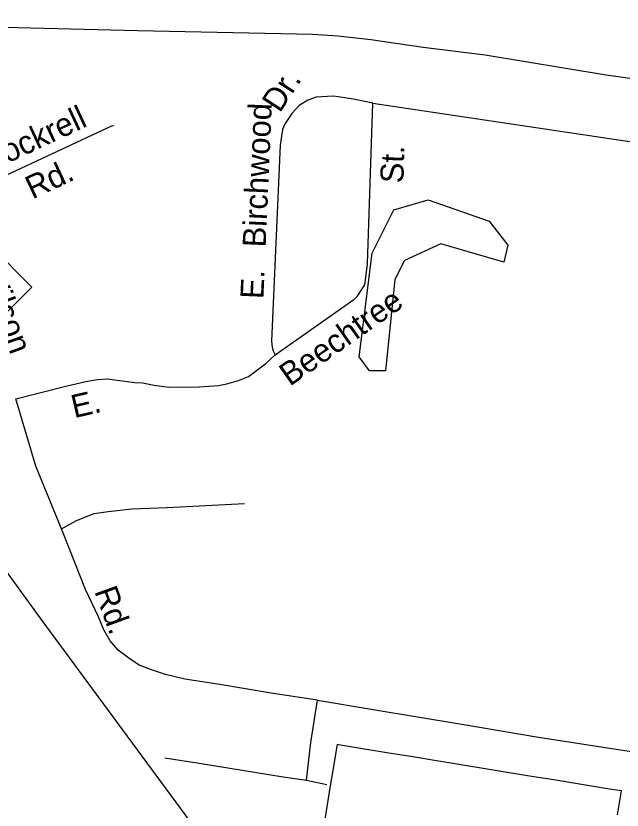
# Model space of a CAD drawing. Extents: x 2220236 to 2384410, y 720751 to 894131.
# Drawn here: x 2308022 to 2310514, y 805657 to 808921 of the extents above; entities that cross this region are included whole.
import ezdxf

# ---------------------------------------------------------------- set-up
doc = ezdxf.new("R2010")
doc.units = 0
for name, color, linetype in [('Exist Boundary Political City Limit New', 7, 'Continuous'), ('Exist Hydrographic Pond Under 1500 Sq Ft', 7, 'Continuous'), ('Exist Railroad Mainline', 7, 'Continuous'), ('Exist Road Non-System Type 51', 7, 'Continuous'), ('Exist Road Non-System Type 51 Label', 7, 'Continuous'), ('Exist Road Primary NC Attributed', 7, 'Continuous'), ('Exist Road Primary NC Shield CELL', 7, 'Continuous'), ('Map Preparation Boundary City Limit Buffer Line', 7, 'Continuous')]:
    doc.layers.add(name, color=color, linetype=linetype)

msp = doc.modelspace()

# ---------------------------------------------------------------- linework, layer by layer
at = {"layer": 'Exist Boundary Political City Limit New'}
msp.add_lwpolyline([(2310496, 805637.6), (2310511.8, 805735.3), (2310462.8, 805743.3), (2310314.8, 805767.4), (2310258.8, 805776.5), (2310216, 805783.4), (2310152, 805793.9), (2310117.2, 805799.5), (2310008.8, 805817.2), (2309959.5, 805825.2), (2309850.8, 805842.9), (2309801.5, 805850.9), (2309752, 805858.9), (2309653.5, 805875), (2309554.8, 805891.1), (2309456, 805907.1), (2309357.2, 805923.2), (2309342.5, 805925.6), (2309320, 805787.4), (2309313.5, 805747.9), (2309291, 805609.8)], dxfattribs=at)
at = {"layer": 'Exist Hydrographic Pond Under 1500 Sq Ft'}
msp.add_lwpolyline([(2309475.5, 807462.5), (2309433.5, 807519.9), (2309486.6, 807945.5), (2309576.6, 808123.1), (2309717.5, 808165), (2309968.5, 808076.7), (2310044.5, 807978.1), (2310028.5, 807908.5), (2309769.6, 807983.2), (2309620.5, 807914.8), (2309579.5, 807837.6), (2309541.5, 807462), (2309475.5, 807462.5)], dxfattribs=at)
at = {"layer": 'Exist Railroad Mainline'}
msp.add_lwpolyline([(2306066.1, 808920.6), (2306482, 808907.2), (2307259.9, 808891.5), (2308521.7, 808861.1), (2309241.4, 808844.8), (2309345.5, 808838.1), (2309481.6, 808823.4), (2309695.9, 808791.8), (2309952.1, 808760.6), (2310448.8, 808677.9), (2310889.3, 808616.7)], dxfattribs=at)
at = {"layer": 'Exist Road Non-System Type 51'}
for p, q in [((2309489.6, 808561.8), (2310695.2, 808381.5)), ((2309217.5, 805780.3), (2309300.7, 805761.3))]:
    msp.add_line(p, q, dxfattribs=at)
for points in [[(2309489.6, 808561.8), (2309410.1, 808578.6), (2309346.6, 808588.1), (2309326.2, 808591), (2309256.4, 808587.2), (2309222.4, 808574.8), (2309186.7, 808552.5), (2309157.1, 808520.1), (2309129.6, 808477.8), (2309117.8, 808453.7), (2309108.4, 808389.7), (2309073.1, 807583.6), (2309075.4, 807559.6), (2309079.5, 807543.8), (2309087.7, 807527.7)], [(2309087.7, 807527.7), (2309411.2, 807755.2), (2309425.1, 807767.4), (2309454.5, 807811.6), (2309458.4, 807823.8), (2309467.6, 807901.8), (2309489.6, 808561.8)], [(2307731.8, 808149), (2308419.9, 808470.2), (2308423.9, 808468.3)], [(2308022.2, 807346.4), (2308227.5, 807398.6), (2308309.2, 807417.5), (2308357.1, 807426.1), (2308397.2, 807428.5), (2308511.2, 807413.8), (2308543.3, 807412.1), (2308591.3, 807402.6), (2308651.4, 807395.3), (2308775.2, 807396.5), (2308855.2, 807401.4), (2308889.2, 807407.8), (2308937, 807422.4), (2308978.7, 807438.7), (2309050.2, 807491.4), (2309087.7, 807527.7)], [(2308209.5, 806812.3), (2308103.7, 807070), (2308022.2, 807346.4)], [(2308209.5, 806812.3), (2308270.8, 806847.4), (2308343.7, 806875.1), (2308402, 806883.9), (2308498.3, 806894.1), (2308644.2, 806899.9), (2308962.2, 806916)], [(2309262.7, 806108.8), (2309080.4, 806136.5), (2308852.8, 806174.4), (2308717.1, 806194.9), (2308636.9, 806213.9), (2308580, 806232.8), (2308529, 806251.8), (2308486.7, 806281), (2308442.9, 806314.6), (2308409.3, 806352.5), (2308383.1, 806397.8), (2308361.2, 806450.3), (2308308.7, 806562.7), (2308241.6, 806733.5), (2308209.5, 806812.3)], [(2309217.5, 805780.3), (2309235, 805935.1), (2309262.7, 806108.8)], [(2309262.7, 806108.8), (2309491, 806070.1), (2309855.7, 806010.2), (2310170.8, 805956.2), (2310898.7, 805843.8), (2311237.2, 805788.4)], [(2308634, 805870.8), (2308775.5, 805848.9), (2309121.2, 805793.5), (2309217.5, 805780.3)]]:
    msp.add_lwpolyline(points, dxfattribs=at)
at = {"layer": 'Exist Road Primary NC Attributed'}
msp.add_lwpolyline([(2310720, 803479.1), (2310123.8, 804025.4), (2309946, 804204.6), (2309592.4, 804530.8), (2309424.6, 804708.9), (2309202.2, 804968), (2309040, 805169.1), (2308829.9, 805473.9), (2308809.5, 805507.7), (2308718.1, 805638.6), (2308125.8, 806441.9), (2307600.2, 807164.3), (2307241.2, 807648), (2307023.8, 807981.4), (2306912.2, 808126.1), (2306875.5, 808191.6), (2306846.8, 808269.3), (2306825.9, 808349), (2306817.2, 808418.9), (2306806.5, 808596), (2306808.1, 808639.6), (2306816.9, 808697.5)], dxfattribs=at)
at = {"layer": 'Exist Road Primary NC Shield CELL'}
msp.add_lwpolyline([(2307422.2, 807806.3), (2307755.2, 808139.3), (2308088.2, 807806.3), (2307755.2, 807473.3)], close=True, dxfattribs=at)
at = {"layer": 'Map Preparation Boundary City Limit Buffer Line'}
msp.add_lwpolyline([(2310496, 805637.6), (2310511.8, 805735.3), (2310462.8, 805743.3), (2310314.8, 805767.4), (2310258.8, 805776.5), (2310216, 805783.4), (2310152, 805793.9), (2310117.2, 805799.5), (2310008.8, 805817.2), (2309959.5, 805825.2), (2309850.8, 805842.9), (2309801.5, 805850.9), (2309752, 805858.9), (2309653.5, 805875), (2309554.8, 805891.1), (2309456, 805907.1), (2309357.2, 805923.2), (2309342.5, 805925.6), (2309320, 805787.4), (2309313.5, 805747.9), (2309291, 805609.8)], dxfattribs=at)

# ---------------------------------------------------------------- texts
at = {"layer": 'Exist Road Non-System Type 51 Label'}
for s, rotation, p in [('Dr.', 56.9713, (2309107.3, 808518.8)), ('Cockrell', 25.0229, (2307905.3, 808275.2)), ('Birchwood', 87.4927, (2309048.9, 807968)), ('St.', 88.0707, (2309614.8, 808231.7)), ('Rd.', 25.0229, (2308089.8, 808166)), ('Wilson', 289.8913, (2307871.8, 807882.7)), ('E.', 87.4927, (2309039.6, 807755.8)), ('Beechtree', 35.1166, (2309148.7, 807396.2)), ('E.', 13.026, (2308262, 807267)), ('Rd.', 289.8913, (2308343.8, 806556.4))]:
    msp.add_text(s, height=95, rotation=rotation, dxfattribs=at).set_placement(p)

doc.saveas('drawing.dxf')
